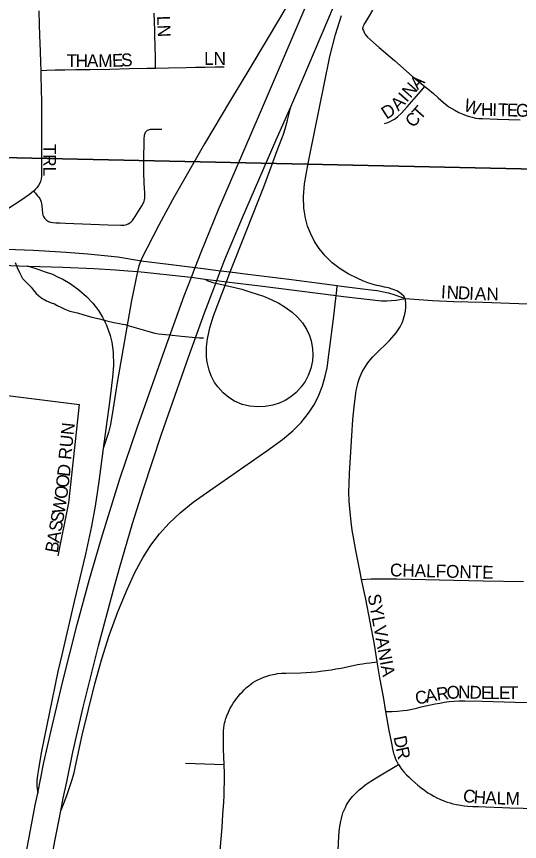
# Model space of a CAD drawing. Extents: x 1410790 to 1770854, y 448063 to 770588.
# Drawn here: x 1518372 to 1520337, y 619468 to 622690 of the extents above; entities that cross this region are included whole.
import ezdxf

# ---------------------------------------------------------------- set-up
doc = ezdxf.new("R2010")
doc.units = 0
for name, color, linetype in [('GM_X_City_Street', 7, 'Continuous'), ('GM_X_City_Street_Text', 7, 'Continuous'), ('GM_X_Interchange_Ramps', 7, 'Continuous'), ('GM_X_Interstate_Route', 7, 'Continuous'), ('GM_X_Minor_River', 7, 'Continuous'), ('GM_X_Section', 7, 'Continuous')]:
    doc.layers.add(name, color=color, linetype=linetype)

msp = doc.modelspace()

# ---------------------------------------------------------------- linework, layer by layer
at = {"layer": 'GM_X_City_Street'}
for points in [[(1518459.1, 622712.6), (1518460.9, 622657.5), (1518461.6, 622617.9), (1518463.7, 622553.9), (1518465.5, 622510.9), (1518466.6, 622480)], [(1519725, 622640.1), (1519725.4, 622644.6), (1519726.5, 622649.2), (1519727.8, 622653.2), (1519730.3, 622658.7), (1519735.3, 622667.2), (1519747.4, 622687), (1519764, 622714.9)], [(1518915.4, 622489.1), (1518914.8, 622528.6), (1518913.6, 622576.4), (1518912.4, 622614.8), (1518911.8, 622637.2), (1518910.1, 622702.8)], [(1519725, 622640.1), (1519726.8, 622635.3), (1519729.8, 622627.7), (1519732.7, 622622.6), (1519736, 622618), (1519743.4, 622609.2), (1519754.5, 622599.1), (1519789.1, 622569.1), (1519848.6, 622517.9), (1519917.6, 622457.7), (1519967.5, 622416.9)], [(1518466.6, 622480), (1518490.3, 622480.8), (1518523.4, 622482), (1518561.2, 622482.6), (1518604, 622483.2), (1518659.2, 622483.8), (1518736.5, 622484.9), (1518812.6, 622486.7), (1518880.5, 622487.9), (1518915.4, 622489.1)], [(1518915.4, 622489.1), (1518965.5, 622490.3), (1519035.2, 622491.4), (1519070.6, 622492), (1519107.2, 622492.6), (1519147.9, 622493.2), (1519183.4, 622493.8)], [(1518466.6, 622480), (1518467.3, 622463.7), (1518468.5, 622400.6), (1518468.8, 622362.7), (1518468.8, 622280.7), (1518469.7, 622190.8), (1518470, 622119.9), (1518470, 622078.4), (1518469.1, 622065.2), (1518468.2, 622056.5), (1518465.5, 622045.7), (1518463.1, 622039.7), (1518457.7, 622029.7), (1518450.7, 622020.7), (1518445.3, 622014.4), (1518439, 622008.4), (1518438.2, 622007.7)], [(1519809.9, 622272), (1519819.2, 622274.8), (1519828.9, 622279.1), (1519837.9, 622283.9), (1519848.1, 622289.5), (1519854.1, 622293.6), (1519861.4, 622299.1), (1519875.7, 622312.5), (1519897.5, 622337.2), (1519933.9, 622379.6), (1519951.4, 622399), (1519967.5, 622416.9)], [(1519967.5, 622416.9), (1519978.4, 622408), (1520000.5, 622389.1), (1520018.5, 622372.9), (1520039.7, 622354.1), (1520060.9, 622337.9), (1520083.7, 622324.1), (1520099.5, 622315.8), (1520113.3, 622309.5), (1520128.6, 622303.6), (1520142.1, 622299.5), (1520152.1, 622296.7), (1520161.4, 622294.3), (1520165.6, 622293.7), (1520168, 622293.3), (1520178.4, 622292.2), (1520191.7, 622291.6), (1520250.4, 622289.5), (1520339.2, 622286.5)], [(1518438.2, 622007.7), (1518445.4, 621999.8), (1518453, 621991.3), (1518458, 621985.4), (1518460.8, 621981.9), (1518463.8, 621977), (1518465.8, 621972.3), (1518467.9, 621966.1), (1518469.6, 621958.6), (1518470.5, 621951.5), (1518471.7, 621935.2), (1518473.1, 621922.6), (1518475.2, 621914.4), (1518477.5, 621908.6), (1518481, 621903), (1518484.5, 621899), (1518488.6, 621895.1), (1518492.4, 621892.2), (1518496.5, 621889.9), (1518500.3, 621888.6), (1518505, 621887.2), (1518513.2, 621885.8), (1518525.7, 621884.6), (1518541.5, 621884), (1518562.8, 621883.5), (1518728.9, 621877), (1518780, 621874.7), (1518786.4, 621874.7), (1518791.4, 621875), (1518797.8, 621875.9), (1518802.8, 621877.3), (1518808.4, 621880), (1518814.4, 621883.8), (1518818, 621886.7), (1518820.6, 621889), (1518825, 621894), (1518835.8, 621909.7), (1518861.2, 621950.4), (1518868.2, 621962.4), (1518870.9, 621968.5), (1518872.4, 621974.1), (1518873.2, 621980.2), (1518873.5, 621989.6), (1518873.2, 622002.7), (1518872.3, 622018.8), (1518871.1, 622040.7), (1518869.7, 622080.8), (1518868.9, 622105.5), (1518869.4, 622147), (1518870, 622190), (1518870.7, 622210.8), (1518871, 622216.9), (1518871.4, 622221.8), (1518872.2, 622227), (1518873, 622230.5), (1518874.1, 622234), (1518875.7, 622237.9), (1518877.7, 622241), (1518879, 622242.4), (1518880.6, 622243.9), (1518883.7, 622246.1), (1518887.1, 622247.7), (1518890.9, 622248.9), (1518895.9, 622249.7), (1518900.8, 622250), (1518939.9, 622250)], [(1518438.2, 622007.7), (1518422.2, 621994.9), (1518388.2, 621971.4), (1518314, 621924), (1518292.4, 621909.5), (1518284.9, 621903.8), (1518278.8, 621898.7), (1518271, 621890.9)], [(1518257.1, 621783.8), (1518262.6, 621783.6), (1518333, 621781.2), (1518438, 621777), (1518565.7, 621769.8), (1518650.7, 621763.4), (1518768.2, 621751.6), (1518852.6, 621737.1), (1518857.4, 621736.3)], [(1518253.1, 621720.2), (1518282.4, 621719.7), (1518414, 621715.5), (1518418.3, 621715.3)], [(1518418.3, 621715.3), (1518552.6, 621711.2), (1518674.3, 621705.5), (1518758.4, 621700.7), (1518807.1, 621697.2), (1518845.1, 621694.3)], [(1518857.4, 621736.3), (1518965.1, 621722.6), (1519069.3, 621709.6), (1519101.6, 621705.5), (1519169.2, 621697.3), (1519206.7, 621692.8), (1519254.5, 621687), (1519446.3, 621663.4), (1519625, 621639.5)], [(1518845.1, 621694.3), (1518846.8, 621694.1), (1519040.9, 621673.5), (1519054.8, 621671.7), (1519107.3, 621664.9)], [(1519107.3, 621664.9), (1519151.4, 621659.1), (1519154.3, 621658.8), (1519191.8, 621654.2), (1519323.8, 621638.1), (1519620.6, 621600.8)], [(1519625, 621639.5), (1519641.1, 621637.4), (1519745.2, 621624.3), (1519780.6, 621619.4), (1519804.9, 621615.3), (1519825.7, 621610.4), (1519850, 621603.1), (1519890.7, 621588.2)], [(1519620.6, 621600.8), (1519648.9, 621597.2), (1519797.5, 621580.2), (1519818.4, 621579.8), (1519835.8, 621580.9), (1519855.6, 621582.6), (1519890.7, 621588.2)], [(1519719.8, 620491.5), (1519713.8, 620520.3), (1519697.1, 620604.2), (1519689.2, 620648.7), (1519683.2, 620683.4), (1519678.7, 620716.4), (1519676.1, 620740.8), (1519673.4, 620769), (1519671.4, 620796.7), (1519670.4, 620833), (1519670.8, 620865.5), (1519672.6, 620904.6), (1519682.5, 621073.9), (1519686.1, 621116.4), (1519690.9, 621165.5), (1519697.4, 621218.6), (1519699.4, 621229.1), (1519701.5, 621239.6), (1519703.9, 621250.4), (1519706.9, 621261.7), (1519710.6, 621273.4), (1519714.3, 621283.8), (1519718, 621293.1), (1519722.6, 621302.9), (1519728.2, 621313.3), (1519734.7, 621323.7), (1519741.2, 621333.3), (1519748.5, 621343.2), (1519756, 621352.2), (1519764, 621361.4), (1519783, 621380.4), (1519818.8, 621414), (1519828.7, 621424.5), (1519838.5, 621435.3), (1519847.3, 621445), (1519854.7, 621455.1), (1519862.9, 621466.5), (1519871, 621478.6), (1519879.2, 621496.1), (1519884.1, 621510), (1519889.3, 621527.7), (1519891.3, 621538.8), (1519892.8, 621554.8), (1519892.4, 621571.9), (1519890.7, 621588.2)], [(1519890.7, 621588.2), (1519997.5, 621581), (1520080.5, 621577.7), (1520194.2, 621573.9), (1520334.7, 621569.7), (1520454.1, 621566.9), (1520595.6, 621563.2)], [(1518315.9, 621212.8), (1518617.9, 621174.2)], [(1518535.2, 620583.3), (1518576.5, 620791.3), (1518617.9, 621174.2)], [(1519719.8, 620491.5), (1519756.9, 620493.3), (1519801.7, 620494.3), (1519857.5, 620494.3), (1520080.4, 620488.5), (1520195, 620485.8), (1520352.3, 620483.3)], [(1519781, 620170.1), (1519769.9, 620237.1), (1519735.9, 620414.3), (1519719.8, 620491.5)], [(1519183.1, 619769), (1519181.6, 619798), (1519180.5, 619828.4), (1519179.9, 619865.7), (1519180.8, 619900.5), (1519181.6, 619911.9), (1519183.1, 619922.7), (1519184.5, 619930.4), (1519186.4, 619938), (1519189.7, 619948.4), (1519193.8, 619959.2), (1519199.5, 619972.4), (1519205.8, 619985.6), (1519211.4, 619996.3), (1519218.6, 620008), (1519225.5, 620018.5), (1519232, 620027.6), (1519238.5, 620035.8), (1519246.1, 620044.3), (1519253, 620051.7), (1519261.3, 620059.7), (1519270.8, 620069), (1519279.3, 620076.4), (1519288, 620083.3), (1519295.4, 620088.6), (1519303.8, 620093.8), (1519314.3, 620099.2), (1519325.7, 620104.2), (1519337.9, 620109.2), (1519350.3, 620113.7), (1519362, 620117.4), (1519372.9, 620120.2), (1519381.7, 620122), (1519391.7, 620123.5), (1519406.9, 620125), (1519424.1, 620125.8), (1519483, 620126.7), (1519503, 620127.4), (1519522.8, 620128.7), (1519543, 620130.9), (1519568.3, 620134.3), (1519601.8, 620138.8), (1519619.6, 620141.7), (1519639.8, 620145.5), (1519703.4, 620158.7), (1519712.7, 620160.4), (1519723.3, 620162.1), (1519737.6, 620164.3), (1519751.9, 620166.2), (1519781, 620170.1)], [(1519814.7, 619975.5), (1519805, 620033.5), (1519791.4, 620107.6), (1519781, 620170.1)], [(1519814.7, 619975.5), (1519838.9, 619976), (1519860.6, 619977.3), (1519882, 619979.4), (1519898.2, 619981.4), (1519916.9, 619984.4), (1519934.5, 619988.1), (1519953.3, 619993.2), (1520007.4, 620005.2), (1520026.2, 620008.8), (1520043.7, 620012), (1520062, 620014.6), (1520081.5, 620016.3), (1520100.4, 620017.2), (1520122.8, 620017.6), (1520191.4, 620016.2), (1520319.3, 620012.7), (1520404.5, 620010.5)], [(1519864, 619768.7), (1519858.6, 619778.4), (1519854.1, 619788.2), (1519850.7, 619797.1), (1519847.6, 619807.2), (1519844.5, 619818.7), (1519841.9, 619830.3), (1519837.5, 619852.4), (1519828, 619900.9), (1519814.7, 619975.5)], [(1519032.3, 619773.2), (1519183.1, 619769)], [(1519186.4, 619257.4), (1519178.9, 619306.3), (1519171.6, 619358), (1519168.9, 619381.7), (1519167, 619406.7), (1519166.7, 619419.7), (1519167.2, 619432.4), (1519174.9, 619523.7), (1519178.4, 619573.3), (1519181.4, 619621.4), (1519182.7, 619647.5), (1519183.6, 619673.1), (1519184, 619697.8), (1519184, 619733.9), (1519183.1, 619769)], [(1519628.2, 619431.1), (1519631.3, 619489.9), (1519632.3, 619504.1), (1519633.8, 619519.1), (1519636, 619533.2), (1519638.5, 619547.6), (1519641, 619557.8), (1519644.1, 619569.4), (1519647.3, 619579.2), (1519651.8, 619590.5), (1519656.6, 619600.9), (1519661.6, 619610.6), (1519666.4, 619618.7), (1519671.7, 619626.9), (1519678.3, 619635.9), (1519685.6, 619644.4), (1519693.1, 619652.8), (1519701.2, 619660.8), (1519710.4, 619669.3), (1519720.5, 619677.8), (1519731.2, 619686), (1519746, 619696.6), (1519762.1, 619707), (1519783, 619719.9), (1519864, 619768.7)], [(1519864, 619768.7), (1519869.1, 619761), (1519876.4, 619750.6), (1519885.5, 619739.9), (1519895, 619728.8), (1519905.2, 619718.8), (1519916.5, 619708.2), (1519927.6, 619698.1), (1519939.9, 619687.8), (1519952.5, 619678), (1519965.6, 619668.2), (1519979.3, 619658.5), (1519991.4, 619650.9), (1520002.2, 619644.7), (1520014, 619638.5), (1520026.1, 619633), (1520040.9, 619626.8), (1520054, 619622.1), (1520065.4, 619618.3), (1520076.9, 619615.2), (1520091, 619612.3), (1520105.9, 619609.6), (1520120.3, 619607.7), (1520135.5, 619606.3), (1520154.3, 619605.1), (1520176.1, 619604), (1520203.4, 619602.9), (1520270.1, 619600.2), (1520299.5, 619599.4), (1520456.6, 619595.3)]]:
    msp.add_lwpolyline(points, dxfattribs=at)
at = {"layer": 'GM_X_Interchange_Ramps'}
for points in [[(1519835.7, 623572.1), (1519821, 623553.7), (1519810, 623535.9), (1519802.3, 623520.6), (1519794.6, 623500.8), (1519646.3, 623146.5), (1519612.3, 623071.8), (1519572.8, 622992.5), (1519503, 622862.2), (1519403.3, 622688.6), (1519283.4, 622488.7), (1519203.4, 622356.9), (1519105.8, 622193.5), (1518981, 621973.9), (1518928.2, 621875.7), (1518860.4, 621744.1), (1518857.4, 621736.3), (1518849.7, 621715.8), (1518845.1, 621694.3)], [(1519890.7, 621588.2), (1519884.4, 621597.5), (1519876.4, 621605.2), (1519867.4, 621612.1), (1519857, 621618.4), (1519843.8, 621624.3), (1519824.7, 621630.2), (1519809.7, 621633.7), (1519795.1, 621636.8), (1519779.2, 621640.1), (1519761.8, 621644.5), (1519744.7, 621650.3), (1519724.6, 621657.3), (1519705.2, 621666.3), (1519667.1, 621685.6), (1519636.5, 621704.5), (1519605.2, 621728.4), (1519577.1, 621755.9), (1519554.6, 621784.1), (1519536.6, 621811.6), (1519520, 621843.6), (1519509.2, 621871), (1519500.2, 621902.5), (1519493.8, 621941.3), (1519492.4, 621987.1), (1519496.9, 622036.1), (1519510, 622110.2), (1519519.3, 622155.1), (1519573.3, 622424.8), (1519596.2, 622533.9), (1519618.4, 622619.5), (1519641.9, 622694.6)], [(1519107.3, 621664.9), (1519118.8, 621658.4), (1519127.4, 621654.9), (1519138.4, 621651.8), (1519150.5, 621649.1), (1519225, 621632.3), (1519252.7, 621625.1), (1519283.5, 621615.3), (1519312, 621606.2), (1519336.7, 621597.5), (1519367, 621584.7), (1519396.6, 621570.5), (1519422, 621555.5), (1519448.4, 621536), (1519470, 621515.9), (1519489.1, 621493.4), (1519504.9, 621468.5), (1519515.8, 621444.7), (1519523, 621422.9), (1519528.2, 621393.9), (1519529.4, 621367.7), (1519527.7, 621344.8), (1519521.7, 621315.9), (1519511.4, 621288.3), (1519499.1, 621265.1), (1519483.9, 621243.7), (1519464, 621221.9), (1519443.8, 621205.1), (1519421.7, 621190.9), (1519398.1, 621179.4), (1519372.6, 621171.8), (1519343, 621166.9), (1519313, 621165.8), (1519283.1, 621168.5), (1519254, 621175), (1519224, 621188.2), (1519201.7, 621201.9), (1519178.7, 621220.6), (1519159, 621242.5), (1519145.5, 621261), (1519132, 621287.2), (1519124, 621308.6), (1519116.6, 621340.6), (1519114.3, 621360), (1519114.3, 621399.5), (1519118.3, 621431.8), (1519127.3, 621473.7), (1519142, 621520.9), (1519164.2, 621582.7), (1519191.8, 621654.2), (1519206.7, 621692.8), (1519226.8, 621744.9), (1519337.4, 622025.6), (1519393.7, 622177.3), (1519413.7, 622227.2), (1519421.7, 622251.2), (1519430.5, 622286), (1519442.9, 622337.4)], [(1518418.3, 621715.3), (1518454.8, 621703.2), (1518483.8, 621693.5), (1518511.9, 621683.3), (1518534.4, 621672.5), (1518552.5, 621663.9), (1518581, 621647.5), (1518615.6, 621622.7), (1518645.2, 621596.6), (1518669.8, 621570.2), (1518691.9, 621541.6), (1518707.6, 621516.5), (1518723.9, 621484.5), (1518738.1, 621444.2), (1518743.9, 621418.8), (1518749.3, 621379.8), (1518750.2, 621327.2), (1518746.7, 621281.5), (1518739, 621216.2), (1518733.4, 621173.8), (1518724.4, 621108.7), (1518710.6, 621003.4), (1518693.6, 620874.3), (1518678.6, 620777), (1518664.5, 620699.5), (1518641.4, 620590.3), (1518597.1, 620405.1), (1518548.3, 620197.4), (1518533.7, 620132.5), (1518467.7, 619814.8), (1518458.4, 619758.2), (1518453.4, 619727.1), (1518451.5, 619704.2), (1518451.5, 619683.7), (1518454.8, 619656.8)], [(1518845.1, 621694.3), (1518821.2, 621580.9), (1518765.6, 621261.3), (1518750, 621159.8), (1518738.5, 621096.8), (1518734.7, 621080.5), (1518731.2, 621065.2), (1518710.6, 621003.4)], [(1518544.6, 619587.6), (1518561.1, 619626.6), (1518569.9, 619650.8), (1518588.1, 619706.3), (1518596.8, 619735.8), (1518602.7, 619761.6), (1518628.2, 619883.8), (1518677.3, 620083.4), (1518704.6, 620181.4), (1518733.6, 620272.1), (1518767.4, 620364.5), (1518803.7, 620452.5), (1518834, 620518), (1518865, 620575.8), (1518897, 620625.5), (1518930.8, 620669.9), (1518968, 620711.5), (1519010.8, 620752.1), (1519062, 620793.1), (1519139.8, 620847.9), (1519350.4, 620993.5), (1519411.2, 621038.2), (1519451.3, 621072), (1519483.7, 621104.6), (1519512.5, 621140.4), (1519535.4, 621176.3), (1519553.1, 621211.5), (1519567.3, 621248.2), (1519578.2, 621286), (1519584.9, 621318), (1519593.7, 621379.8), (1519610.3, 621510), (1519620.6, 621600.8), (1519622.8, 621620.5), (1519625, 621639.5)]]:
    msp.add_lwpolyline(points, dxfattribs=at)
at = {"layer": 'GM_X_Interstate_Route'}
for points in [[(1518394.9, 619345.4), (1518445.2, 619609.6), (1518454.8, 619656.8), (1518479.2, 619776.5), (1518506.8, 619901.3), (1518551.6, 620089.4), (1518609, 620315), (1518656.8, 620492.2), (1518703.3, 620652.7), (1518776.1, 620884.1), (1518842.6, 621083), (1518951.4, 621389), (1519026.8, 621598.8), (1519054.8, 621671.7), (1519069.3, 621709.6), (1519092.6, 621770), (1519161.1, 621936.7), (1519231, 622099.3), (1519320.6, 622307.3), (1519523.4, 622780.7)], [(1519142.2, 621627.5), (1519150.5, 621649.1), (1519154.3, 621658.8), (1519169.2, 621697.3), (1519186.1, 621741), (1519254.1, 621904.8), (1519386.8, 622208.6), (1519442.9, 622337.4), (1519487.6, 622440.1), (1519636, 622790.5)], [(1518504.1, 619376), (1518521.6, 619469.5), (1518536.6, 619546.9), (1518544.6, 619587.6), (1518554.4, 619637), (1518567.8, 619701.3), (1518591.9, 619816.9), (1518631.9, 619993.1), (1518671, 620149.2), (1518692.6, 620231.7), (1518750.8, 620450.5), (1518774.2, 620536), (1518825.1, 620709.4), (1518866.5, 620840.9), (1518938.1, 621059.3), (1519043.1, 621359.8), (1519105.6, 621532.7), (1519142.2, 621627.5)]]:
    msp.add_lwpolyline(points, dxfattribs=at)
at = {"layer": 'GM_X_Minor_River'}
msp.add_lwpolyline([(1518366.1, 621730), (1518373.9, 621709.9), (1518383.7, 621689.7), (1518395.6, 621667.5), (1518429.3, 621633), (1518437.2, 621622.9), (1518449.1, 621608.7), (1518467, 621592.5), (1518488.9, 621580.2), (1518506.8, 621572), (1518520.8, 621567.8), (1518530.8, 621561.7), (1518544.8, 621555.5), (1518560.7, 621547.3), (1518580.7, 621539.1), (1518610.6, 621532.8), (1518634.6, 621524.5), (1518666.6, 621516.2), (1518696.6, 621509.8), (1518724.5, 621501.5), (1518752.5, 621495.2), (1518774.5, 621490.9), (1518786.5, 621488.8), (1518796.5, 621486.7), (1518812.5, 621482.5), (1518830.4, 621476.3), (1518848.4, 621472.1), (1518866.4, 621465.9), (1518884.4, 621461.7), (1518898.4, 621457.5), (1518912.3, 621453.4), (1518926.3, 621451.2), (1518968.4, 621446.8), (1519016.4, 621442.3), (1519058.4, 621437.8), (1519086.4, 621435.5), (1519100.4, 621435.4), (1519102.4, 621435.4)], dxfattribs=at)
at = {"layer": 'GM_X_Section'}
for points in [[(1516936.9, 625665.1), (1522174.5, 625186.4), (1522801.4, 625129.5), (1522551.9, 622046.6), (1516639.8, 622176)], [(1522551.9, 622046.6), (1522119.9, 616619.5), (1516186.2, 616821.5), (1516639.8, 622176)]]:
    msp.add_lwpolyline(points, close=True, dxfattribs=at)

# ---------------------------------------------------------------- texts
at = {"layer": 'GM_X_City_Street_Text'}
for s, rotation, p in [('L', 272.2284, (1518920.9, 622692.3)), ('N', 272.4769, (1518922.3, 622656.9)), ('E', 2.4284, (1518746.2, 622493.3)), ('S', 2.735, (1518781.6, 622494.8)), ('LN', 0, (1519104.7, 622501.4)), ('T', 0.0273, (1518567.9, 622492.6)), ('H', 0.0219, (1518603.1, 622492.6)), ('A', 0.0208, (1518647.1, 622492.6)), ('M', 0.6696, (1518691.7, 622492.6)), ('A', 46.0663, (1519939.4, 622401.5)), ('N', 48.6578, (1519910.7, 622368.9)), ('I', 48.9882, (1519896.3, 622352.4)), ('A', 45.9868, (1519863.8, 622318.6)), ('W', 341.2221, (1520115.2, 622323.9)), ('H', 359.165, (1520186.2, 622302.6)), ('I', 358.4701, (1520230, 622301.9)), ('D', 33.1567, (1519817.6, 622286.8)), ('T', 48.3797, (1519949.7, 622283.3)), ('T', 358.4699, (1520252, 622301.3)), ('E', 358.4699, (1520287.2, 622300.4)), ('G', 358.448, (1520322.4, 622299.5)), ('C', 45.5753, (1519920.2, 622253.1)), ('TRL', 270, (1518476.1, 622192.8)), ('I', 357.0263, (1520029.2, 621590.4)), ('N', 357.0044, (1520051.2, 621589.2)), ('D', 357.0044, (1520095.1, 621586.9)), ('I', 357.0391, (1520139.1, 621584.6)), ('A', 357.8199, (1520161.8, 621583.5)), ('N', 359.7787, (1520207.6, 621581.8)), ('RUN', 84.094, (1518584.9, 620957.3)), ('D', 83.0865, (1518579.6, 620891.2)), ('O', 83.096, (1518574.3, 620847.5)), ('O', 82.8697, (1518568.8, 620803.7)), ('W', 80.6857, (1518559.2, 620745.2)), ('S', 79.9358, (1518553, 620709.8)), ('S', 79.9391, (1518546.8, 620675.1)), ('A', 79.9376, (1518539.1, 620631.8)), ('B', 79.9428, (1518532.2, 620592.8)), ('CHALFONTE', 358.6226, (1519830.4, 620503.8)), ('SYLVANIA', 280.5224, (1519743.1, 620430.1)), ('A', 10.907, (1519973.2, 620009.7)), ('R', 7.8931, (1520015.7, 620017.9)), ('O', 5.3191, (1520054.4, 620023.3)), ('N', 359.0819, (1520096.7, 620027.3)), ('D', 357.6168, (1520140.4, 620026.6)), ('E', 359.1481, (1520185.8, 620024.7)), ('L', 359.939, (1520221.7, 620024.2)), ('E', 359.9956, (1520257, 620024.2)), ('T', 359.9956, (1520292.2, 620024.2)), ('C', 11.2433, (1519934.4, 620002)), ('D', 281.5178, (1519844.3, 619875.8)), ('R', 282.1298, (1519853.2, 619832.1)), ('C', 352.0571, (1520113.7, 619623.7)), ('H', 355.4431, (1520156.1, 619617.9)), ('A', 358.3377, (1520202.7, 619614.2)), ('L', 358.4183, (1520246.8, 619612.9)), ('M', 358.4151, (1520281.9, 619612))]:
    msp.add_text(s, height=50, rotation=rotation, dxfattribs=at).set_placement(p)

doc.saveas('drawing.dxf')
